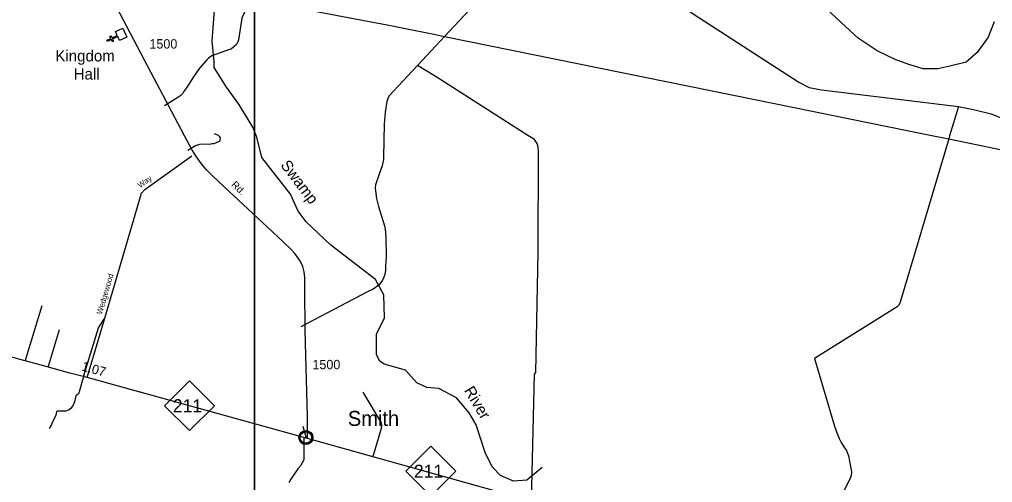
# Model space of a CAD drawing. Extents: x 2104537 to 2336408, y 34176 to 229611.
# Drawn here: x 2259819 to 2272785, y 81405 to 87580 of the extents above; entities that cross this region are included whole.
import ezdxf

# ---------------------------------------------------------------- set-up
doc = ezdxf.new("R2010")
doc.units = 0
for name, color, linetype in [('Exist Boundary Political City Limit New', 7, 'Continuous'), ('Exist Civil Demographics Community CELL', 7, 'Continuous'), ('Exist Civil Demographics Community Label', 7, 'Continuous'), ('Exist Cultural Church CELL', 7, 'Continuous'), ('Exist Cultural Church Label', 7, 'Continuous'), ('Exist Hydrographic Creek Single Shore', 7, 'Continuous'), ('Exist Hydrographic Misc Water Feature', 7, 'Continuous'), ('Exist Road Non-System Type 51', 7, 'Continuous'), ('Exist Road Non-System Type 51 Label', 7, 'Continuous'), ('Exist Road Primary NC Attributed', 7, 'Continuous'), ('Exist Road Primary NC Mileage Hundredths English Label', 7, 'Continuous'), ('Exist Road Primary NC Shield CELL', 7, 'Continuous'), ('Exist Road Primary NC Shield Number Label', 7, 'Continuous'), ('Exist Road Secondary Type 51 Attributed', 7, 'Continuous'), ('Exist Road Secondary Type 51 Label', 7, 'Continuous'), ('Exist Road Secondary Type 51 Number Label', 7, 'Continuous'), ('Exist Utilities Electrical Transmission Line', 7, 'Continuous'), ('Map Preparation Boundary City Limit Buffer Line', 7, 'Continuous'), ('Map Preparation Inset Cut Line', 7, 'Continuous'), ('Old_Level_32', 7, 'Continuous')]:
    doc.layers.add(name, color=color, linetype=linetype)

msp = doc.modelspace()

# ---------------------------------------------------------------- linework, layer by layer
at = {"layer": 'Exist Boundary Political City Limit New'}
msp.add_lwpolyline([(2272808, 87548), (2272728, 87343), (2272580, 87138), (2272432, 87012), (2272216, 86955), (2272056, 86921), (2271862, 86921), (2271668, 86978), (2271486, 87046), (2271247, 87160), (2270996, 87331), (2270768, 87537), (2270563, 87730)], dxfattribs=at)
at = {"layer": 'Exist Civil Demographics Community CELL'}
msp.add_lwpolyline([(2263559, 82017), (2263560, 82023), (2263562, 82029), (2263565, 82037), (2263567, 82042), (2263571, 82048), (2263575, 82053), (2263579, 82058), (2263583, 82062), (2263589, 82067), (2263594, 82070), (2263599, 82073), (2263604, 82076), (2263609, 82078), (2263615, 82080), (2263619, 82081), (2263624, 82082), (2263628, 82082), (2263635, 82083), (2263639, 82083), (2263645, 82082), (2263650, 82082), (2263655, 82081), (2263660, 82079), (2263665, 82077), (2263672, 82074), (2263678, 82071), (2263683, 82067), (2263688, 82063), (2263691, 82060), (2263695, 82056), (2263699, 82051), (2263702, 82047), (2263706, 82042), (2263708, 82036), (2263710, 82031), (2263712, 82026), (2263713, 82022), (2263714, 82016), (2263715, 82011), (2263715, 82005), (2263715, 81999), (2263714, 81994), (2263713, 81988), (2263711, 81982), (2263710, 81976), (2263707, 81971), (2263704, 81965), (2263701, 81960), (2263697, 81955), (2263693, 81950), (2263688, 81945), (2263683, 81941), (2263678, 81938), (2263674, 81935), (2263667, 81932), (2263660, 81929), (2263654, 81928), (2263647, 81926), (2263643, 81926), (2263638, 81926), (2263633, 81926), (2263628, 81926), (2263623, 81927), (2263617, 81928), (2263612, 81929), (2263607, 81931), (2263602, 81933), (2263598, 81936), (2263592, 81940), (2263586, 81944), (2263581, 81948), (2263577, 81953), (2263574, 81957), (2263571, 81961), (2263566, 81969), (2263565, 81972), (2263563, 81976), (2263560, 81984), (2263559, 81991), (2263558, 81996), (2263558, 82003), (2263558, 82008), (2263558, 82014)], close=True, dxfattribs=at)
for radius in [94.3, 76.7]:
    msp.add_circle((2263636, 82005), radius, dxfattribs=at)
at = {"layer": 'Exist Cultural Church CELL'}
msp.add_lwpolyline([(2261153, 87299), (2261129, 87351), (2261060, 87319), (2261073, 87290), (2261059, 87283), (2261045, 87312), (2260991, 87287), (2260984, 87302), (2261039, 87327), (2261025, 87356), (2261040, 87362), (2261053, 87333), (2261122, 87365), (2261098, 87418), (2261195, 87462), (2261250, 87343)], close=True, dxfattribs=at)
at = {"layer": 'Exist Hydrographic Creek Single Shore'}
msp.add_lwpolyline([(2265407, 82658), (2265249, 82671), (2265116, 82736), (2264964, 82902), (2264680, 82983), (2264622, 83024), (2264579, 83107), (2264577, 83382), (2264684, 83600), (2264673, 83909), (2264563, 84114), (2263968, 84568), (2263640, 84883), (2263531, 85023), (2263429, 85248), (2263050, 85737), (2262981, 86011), (2262930, 86143), (2262744, 86449), (2262576, 86675), (2262416, 86937), (2262414, 87013), (2262388, 87289), (2262439, 88006)], dxfattribs=at)
at = {"layer": 'Exist Hydrographic Misc Water Feature'}
msp.add_lwpolyline([(2266785, 81605), (2266578, 81435), (2266404, 81425), (2266228, 81500), (2266118, 81614), (2266025, 81806), (2265905, 82173), (2265812, 82335), (2265643, 82535), (2265407, 82658)], dxfattribs=at)
at = {"layer": 'Exist Road Non-System Type 51'}
for p, q in [((2272331, 86420), (2272214, 86026)), ((2272214, 86026), (2272202, 85986)), ((2259900, 83038), (2260122, 83765)), ((2260723, 82806), (2260957, 83599)), ((2260208, 82956), (2260354, 83445)), ((2263594, 82158), (2263641, 81996))]:
    msp.add_line(p, q, dxfattribs=at)
for points in [[(2265484, 87353), (2266342, 88273), (2266417, 88331), (2266472, 88356), (2267081, 88462), (2267142, 88469), (2267234, 88475), (2267357, 88441), (2267522, 88384), (2267657, 88331), (2267802, 88285), (2267899, 88234)], [(2267899, 88234), (2268000, 88181), (2268156, 88072), (2268310, 87973), (2268549, 87824), (2268798, 87653), (2270204, 86743), (2270340, 86672), (2270506, 86641), (2272331, 86420)], [(2263034, 87848), (2262849, 87708), (2262821, 87680), (2262803, 87652), (2262784, 87598), (2262736, 87309), (2262728, 87281), (2262713, 87247), (2262677, 87213), (2262641, 87185), (2262619, 87180), (2262382, 87095), (2262338, 87062), (2262316, 87042), (2262219, 86929), (2262138, 86813), (2262047, 86668), (2262006, 86614), (2261994, 86590), (2261968, 86565), (2261931, 86537), (2261753, 86428)], [(2265124, 86965), (2265366, 87227), (2265484, 87353)], [(2265124, 86965), (2264742, 86556), (2264716, 86486), (2264691, 86342), (2264681, 86184), (2264668, 85750), (2264670, 85712), (2264651, 85627), (2264614, 85515), (2264563, 85373), (2264560, 85331), (2264579, 85191), (2264603, 85087), (2264682, 84830), (2264692, 84784), (2264703, 84680), (2264705, 84414), (2264698, 84288), (2264698, 84236), (2264687, 84180), (2264675, 84142), (2264658, 84102), (2264606, 84035), (2264534, 83985), (2264447, 83942), (2263567, 83483)], [(2266643, 81157), (2266683, 82851), (2266698, 82871), (2266731, 84478), (2266737, 85835), (2266726, 85898), (2266717, 85924), (2266680, 85977), (2266593, 86034), (2265370, 86816), (2265124, 86965)], [(2272331, 86420), (2272532, 86378), (2272767, 86323), (2272942, 86252), (2273011, 86229), (2273371, 85953)], [(2262064, 85838), (2262166, 85899), (2262192, 85909), (2262202, 85910), (2262223, 85918), (2262244, 85920), (2262357, 85919), (2262385, 85925), (2262415, 85927), (2262485, 85956), (2262493, 85962), (2262495, 85976), (2262497, 86002), (2262491, 86014), (2262472, 86034), (2262420, 86053)], [(2272202, 85986), (2271555, 83809), (2271538, 83772), (2271516, 83748), (2270413, 83059), (2270681, 82156), (2270708, 82082), (2270742, 81993), (2270767, 81938), (2270803, 81881), (2270839, 81831), (2270866, 81760), (2270908, 81546), (2270903, 81500), (2270892, 81474), (2270528, 80728)], [(2260957, 83599), (2261437, 85231), (2261439, 85249), (2261443, 85260), (2261492, 85314), (2262117, 85761)], [(2260677, 82832), (2260871, 83468), (2260957, 83599)], [(2260677, 82832), (2260617, 82613), (2260605, 82589), (2260571, 82559), (2260552, 82481), (2260534, 82435), (2260520, 82421), (2260507, 82395), (2260483, 82375), (2260433, 82358), (2260323, 82355), (2260313, 82349), (2260302, 82305), (2260266, 82219), (2260247, 82177), (2260215, 82126)], [(2264530, 81748), (2264550, 81815), (2264644, 82130), (2264649, 82161), (2264645, 82203), (2264398, 82610)], [(2263607, 82006), (2263607, 81706), (2263566, 81628), (2263530, 81586), (2263437, 81449), (2263408, 81401)]]:
    msp.add_lwpolyline(points, dxfattribs=at)
at = {"layer": 'Exist Road Primary NC Attributed'}
for points in [[(2263657, 81993), (2260723, 82806), (2260489, 82864), (2260157, 82957), (2259778, 83061), (2259060, 83263), (2258223, 83478)], [(2277868, 78027), (2277585, 78108), (2277093, 78245), (2270551, 80071), (2270239, 80151), (2266643, 81157), (2263657, 81993)]]:
    msp.add_lwpolyline(points, dxfattribs=at)
at = {"layer": 'Exist Road Primary NC Shield CELL'}
for points in [[(2261754, 82430), (2262087, 82763), (2262420, 82430), (2262087, 82097)], [(2264966, 81558), (2265299, 81891), (2265632, 81558), (2265299, 81225)]]:
    msp.add_lwpolyline(points, close=True, dxfattribs=at)
at = {"layer": 'Exist Road Secondary Type 51 Attributed'}
msp.add_lwpolyline([(2263657, 81993), (2263659, 82287), (2263628, 83433), (2263620, 83991), (2263620, 84139), (2263613, 84214), (2263594, 84285), (2263562, 84351), (2263534, 84398), (2263487, 84457), (2263440, 84512), (2263328, 84617), (2262862, 85053), (2262607, 85289), (2262396, 85491), (2262308, 85581), (2262231, 85673), (2262171, 85762), (2262117, 85844), (2262019, 86030), (2261851, 86350), (2261531, 86953), (2261119, 87739)], dxfattribs=at)
at = {"layer": 'Exist Utilities Electrical Transmission Line'}
for p, q in [((2265365, 87377), (2265484, 87353)), ((2265484, 87353), (2269620, 86511)), ((2269620, 86511), (2271909, 86045)), ((2271909, 86045), (2272202, 85986)), ((2272202, 85986), (2273736, 85673))]:
    msp.add_line(p, q, dxfattribs=at)
msp.add_lwpolyline([(2263034, 87848), (2263072, 87840), (2263823, 87678), (2264718, 87506), (2265365, 87381)], dxfattribs=at)
at = {"layer": 'Map Preparation Boundary City Limit Buffer Line'}
msp.add_lwpolyline([(2272808, 87548), (2272728, 87343), (2272580, 87138), (2272432, 87012), (2272216, 86955), (2272056, 86921), (2271862, 86921), (2271668, 86978), (2271486, 87046), (2271247, 87160), (2270996, 87331), (2270768, 87537), (2270563, 87730)], dxfattribs=at)
at = {"layer": 'Map Preparation Inset Cut Line'}
for points in [[(2262949, 100213), (2187500, 100213), (2187500, 55965), (2244094, 55965), (2244094, 70118), (2262949, 70118)], [(2319544, 95147), (2262949, 95147), (2262949, 70118), (2244094, 70118), (2244094, 50898), (2300689, 50898), (2300689, 65052), (2319544, 65052)]]:
    msp.add_lwpolyline(points, close=True, dxfattribs=at)

# ---------------------------------------------------------------- texts
at = {"layer": 'Exist Civil Demographics Community Label'}
msp.add_text('Smith', height=200, dxfattribs=at).set_placement((2264195, 82160))
at = {"layer": 'Exist Cultural Church Label'}
for s, p in [('Kingdom', (2260298, 87020)), ('Hall', (2260541, 86778))]:
    msp.add_text(s, height=150, dxfattribs=at).set_placement(p)
at = {"layer": 'Exist Road Non-System Type 51 Label'}
for s, rotation, p in [('Way', 35.596, (2261429, 85329)), ('Wedgewood ', 73.5901, (2260918, 83642))]:
    msp.add_text(s, height=75, rotation=rotation, dxfattribs=at).set_placement(p)
at = {"layer": 'Exist Road Primary NC Mileage Hundredths English Label'}
msp.add_text('1.07', height=125, rotation=344.5109, dxfattribs=at).set_placement((2260637, 82902))
at = {"layer": 'Exist Road Primary NC Shield Number Label'}
for p in [(2261863, 82341), (2265075, 81468)]:
    msp.add_text('211', height=175, dxfattribs=at).set_placement(p)
at = {"layer": 'Exist Road Secondary Type 51 Label'}
msp.add_text('Rd.', height=95, rotation=316.5614, dxfattribs=at).set_placement((2262635, 85366))
at = {"layer": 'Exist Road Secondary Type 51 Number Label'}
for p in [(2261551, 87192), (2263723, 82916)]:
    msp.add_text('1500', height=125, dxfattribs=at).set_placement(p)
at = {"layer": 'Old_Level_32'}
for s, rotation, p in [('Swamp', 307.1824, (2263291, 85635)), ('River', 300.7649, (2265738, 82634))]:
    msp.add_text(s, height=150, rotation=rotation, dxfattribs=at).set_placement(p)

doc.saveas('drawing.dxf')
